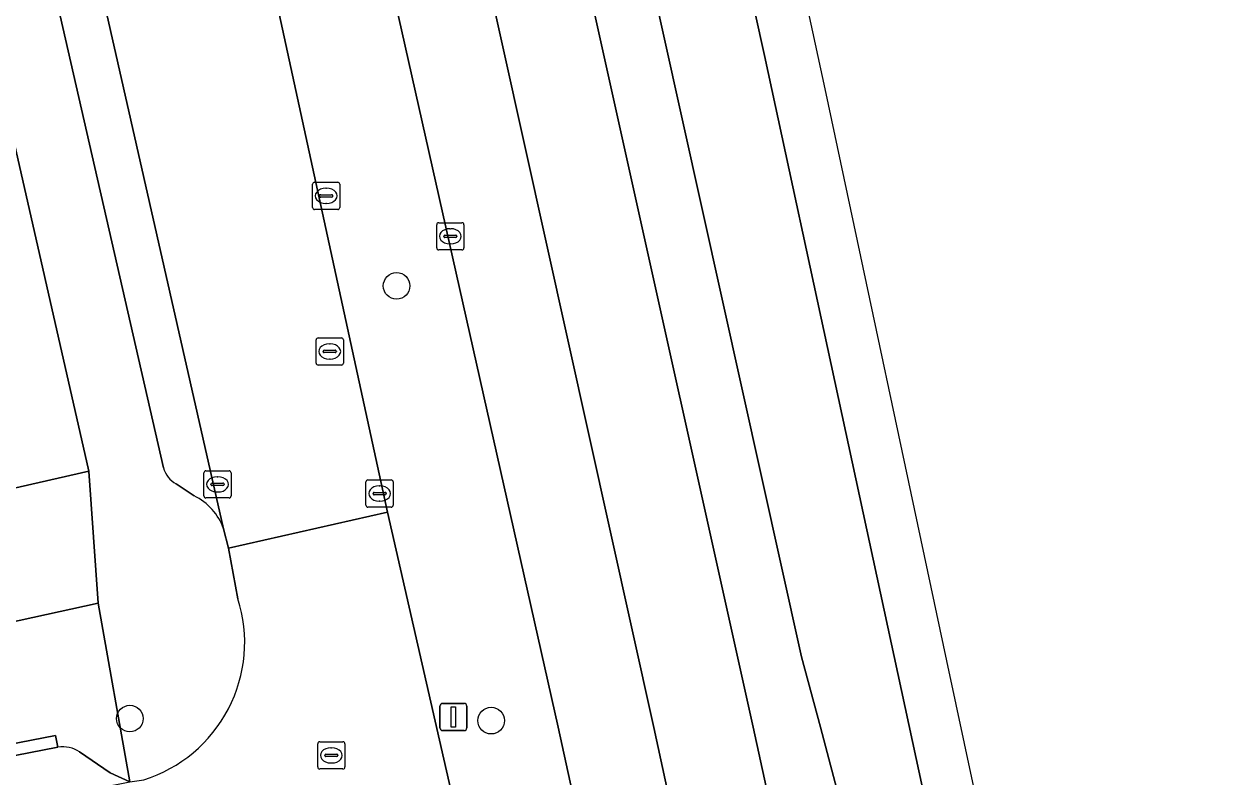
# Model space of a CAD drawing. Extents: x 162172 to 163187, y 382874 to 383685.
# Drawn here: x 163118.22 to 163162.7, y 383498.17 to 383525.83 of the extents above; entities that cross this region are included whole.
import ezdxf

# ---------------------------------------------------------------- set-up
doc = ezdxf.new("R2010")
doc.units = 0
for name, color, linetype in [('IMGEO_Berm_groen', 7, 'Continuous'), ('IMGEO_Boom', 7, 'Continuous'), ('IMGEO_Kolk', 7, 'Continuous'), ('IMGEO_Pand', 7, 'Continuous'), ('IMGEO_Parkeervlak_open', 7, 'Continuous'), ('IMGEO_Rijbaan_lokaal_open', 7, 'Continuous'), ('IMGEO_Rijbaan_regionaal_gesloten', 7, 'Continuous'), ('IMGEO_Rioolput', 7, 'Continuous'), ('IMGEO_Verkeersbordpaal', 7, 'Continuous'), ('IMGEO_Voetpad_open', 7, 'Continuous')]:
    doc.layers.add(name, color=color, linetype=linetype)

msp = doc.modelspace()

# ---------------------------------------------------------------- linework, layer by layer
at = {"layer": 'IMGEO_Berm_groen'}
for points in [[(163122.955, 383599.339), (163123.475, 383596.881), (163145.008, 383500), (163151.898, 383468.351), (163159.218, 383433.611), (163162.264, 383424.944)], [(163155.525, 383473.298), (163149.701, 383491.534), (163147.48, 383500), (163146.778, 383502.581), (163126.371, 383594.591)], [(163158.744, 383397.006), (163155.961, 383413.112), (163155.592, 383415.345), (163151.846, 383434.942), (163147.626, 383455.153), (163137.836, 383500), (163124.479, 383559.488)], [(163125.575, 383535.417), (163126.299, 383532.14), (163131.566, 383507.901), (163135.801, 383489.318), (163137.519, 383481.777), (163142.959, 383457.9), (163150.44, 383421.213), (163154.448, 383398.575), (163156.253, 383387.149), (163158.806, 383368.966), (163159.939, 383357.503)]]:
    msp.add_lwpolyline(points, dxfattribs=at)
at = {"layer": 'IMGEO_Boom'}
for centre in [(163131.903, 383516.21), (163122.103, 383500.31), (163135.377, 383500.236)]:
    msp.add_circle(centre, 0.489, dxfattribs=at)
at = {"layer": 'IMGEO_Kolk'}
for p, q in [((163128.89, 383520.018), (163129.742, 383520.018)), ((163128.815, 383519.092), (163128.815, 383519.944)), ((163129.117, 383519.561), (163129.515, 383519.561)), ((163129.303, 383519.798), (163129.328, 383519.798)), ((163129.816, 383519.944), (163129.816, 383519.092)), ((163129.074, 383519.512), (163129.074, 383519.524)), ((163129.512, 383519.475), (163129.114, 383519.475)), ((163129.326, 383519.238), (163129.301, 383519.238)), ((163129.558, 383519.524), (163129.558, 383519.512)), ((163129.742, 383519.018), (163128.89, 383519.018)), ((163133.376, 383517.607), (163133.376, 383518.459)), ((163133.451, 383518.533), (163134.303, 383518.533)), ((163133.864, 383518.313), (163133.889, 383518.313)), ((163134.377, 383518.459), (163134.377, 383517.607)), ((163133.635, 383518.027), (163133.635, 383518.039)), ((163134.073, 383517.99), (163133.675, 383517.99)), ((163133.678, 383518.076), (163134.076, 383518.076)), ((163134.119, 383518.039), (163134.119, 383518.027)), ((163134.303, 383517.533), (163133.451, 383517.533)), ((163133.887, 383517.753), (163133.862, 383517.753)), ((163124.823, 383508.491), (163124.823, 383509.343)), ((163124.898, 383509.417), (163125.75, 383509.417)), ((163125.824, 383509.343), (163125.824, 383508.491)), ((163125.082, 383508.911), (163125.082, 383508.923)), ((163125.52, 383508.874), (163125.122, 383508.874)), ((163125.125, 383508.96), (163125.523, 383508.96)), ((163125.311, 383509.197), (163125.336, 383509.197)), ((163125.566, 383508.923), (163125.566, 383508.911)), ((163130.777, 383508.154), (163130.777, 383509.006)), ((163130.852, 383509.08), (163131.704, 383509.08)), ((163131.778, 383509.006), (163131.778, 383508.154)), ((163125.334, 383508.637), (163125.309, 383508.637)), ((163131.036, 383508.574), (163131.036, 383508.586)), ((163131.474, 383508.537), (163131.076, 383508.537)), ((163131.079, 383508.623), (163131.477, 383508.623)), ((163131.265, 383508.86), (163131.29, 383508.86)), ((163131.52, 383508.586), (163131.52, 383508.574)), ((163125.75, 383508.417), (163124.898, 383508.417)), ((163131.704, 383508.08), (163130.852, 383508.08)), ((163131.288, 383508.3), (163131.263, 383508.3))]:
    msp.add_line(p, q, dxfattribs=at)
for points in [[(163128.89, 383520.018), (163129.742, 383520.018)], [(163128.815, 383519.092), (163128.815, 383519.944)], [(163129.816, 383519.944), (163129.816, 383519.092)], [(163129.742, 383519.018), (163128.89, 383519.018)], [(163133.376, 383517.607), (163133.376, 383518.459)], [(163133.451, 383518.533), (163134.303, 383518.533)], [(163134.377, 383518.459), (163134.377, 383517.607)], [(163134.303, 383517.533), (163133.451, 383517.533)], [(163124.823, 383508.491), (163124.823, 383509.343)], [(163124.898, 383509.417), (163125.75, 383509.417)], [(163125.824, 383509.343), (163125.824, 383508.491)], [(163130.777, 383508.154), (163130.777, 383509.006)], [(163130.852, 383509.08), (163131.704, 383509.08)], [(163131.778, 383509.006), (163131.778, 383508.154)], [(163125.75, 383508.417), (163124.898, 383508.417)], [(163131.704, 383508.08), (163130.852, 383508.08)]]:
    msp.add_lwpolyline(points, dxfattribs=at)
for centre, radius, start, end in [((163128.892, 383519.942), 0.0765, 91.552, 178.448), ((163128.892, 383519.942), 0.0765, 91.552, 178.448), ((163129.74, 383519.942), 0.0765, 1.552, 88.448), ((163129.74, 383519.942), 0.0765, 1.552, 88.448), ((163129.114, 383519.521), 0.0403, 85.8775, 175.7526), ((163129.519, 383519.523), 0.0386, 1.7309, 96.639), ((163129.111, 383519.511), 0.0366, 178.938, 274.7102), ((163129.515, 383519.518), 0.043, 264.8664, 352.4533), ((163128.892, 383519.094), 0.0765, 181.552, 268.448), ((163128.892, 383519.094), 0.0765, 181.552, 268.448), ((163129.74, 383519.094), 0.0765, 271.552, 358.448), ((163129.74, 383519.094), 0.0765, 271.552, 358.448), ((163133.453, 383518.457), 0.0765, 91.552, 178.448), ((163133.453, 383518.457), 0.0765, 91.552, 178.448), ((163134.301, 383518.457), 0.0765, 1.552, 88.448), ((163134.301, 383518.457), 0.0765, 1.552, 88.448), ((163133.675, 383518.036), 0.0403, 85.8775, 175.7526), ((163133.672, 383518.026), 0.0366, 178.938, 274.7102), ((163134.076, 383518.033), 0.043, 264.8664, 352.4533), ((163134.08, 383518.038), 0.0386, 1.7309, 96.639), ((163133.453, 383517.609), 0.0765, 181.552, 268.448), ((163133.453, 383517.609), 0.0765, 181.552, 268.448), ((163134.301, 383517.609), 0.0765, 271.552, 358.448), ((163134.301, 383517.609), 0.0765, 271.552, 358.448), ((163124.9, 383509.341), 0.0765, 91.552, 178.448), ((163124.9, 383509.341), 0.0765, 91.552, 178.448), ((163125.748, 383509.341), 0.0765, 1.552, 88.448), ((163125.748, 383509.341), 0.0765, 1.552, 88.448), ((163125.122, 383508.92), 0.0403, 85.8775, 175.7526), ((163125.119, 383508.91), 0.0366, 178.938, 274.7102), ((163125.523, 383508.917), 0.043, 264.8664, 352.4533), ((163125.527, 383508.922), 0.0386, 1.7309, 96.639), ((163130.854, 383509.004), 0.0765, 91.552, 178.448), ((163130.854, 383509.004), 0.0765, 91.552, 178.448), ((163131.702, 383509.004), 0.0765, 1.552, 88.448), ((163131.702, 383509.004), 0.0765, 1.552, 88.448), ((163124.9, 383508.493), 0.0765, 181.552, 268.448), ((163124.9, 383508.493), 0.0765, 181.552, 268.448), ((163125.748, 383508.493), 0.0765, 271.552, 358.448), ((163125.748, 383508.493), 0.0765, 271.552, 358.448), ((163131.076, 383508.583), 0.0403, 85.8775, 175.7526), ((163131.073, 383508.573), 0.0366, 178.938, 274.7102), ((163131.477, 383508.58), 0.043, 264.8664, 352.4533), ((163131.481, 383508.585), 0.0386, 1.7309, 96.639), ((163130.854, 383508.156), 0.0765, 181.552, 268.448), ((163130.854, 383508.156), 0.0765, 181.552, 268.448), ((163131.702, 383508.156), 0.0765, 271.552, 358.448), ((163131.702, 383508.156), 0.0765, 271.552, 358.448)]:
    msp.add_arc(centre, radius, start, end, dxfattribs=at)
for centre, major_axis, ratio, start_param, end_param in [((163129.302, 383519.518), (-0.387, 0.002), 0.722429, 4.712389, 7.853982), ((163129.327, 383519.518), (-0.39, 0.002), 0.717154, 1.570796, 4.712389), ((163133.863, 383518.033), (-0.387, 0.002), 0.722429, 4.712389, 7.853982), ((163133.888, 383518.033), (-0.39, 0.002), 0.717154, 1.570796, 4.712389), ((163125.31, 383508.917), (-0.387, 0.002), 0.722429, 4.712389, 7.853982), ((163125.335, 383508.917), (-0.39, 0.002), 0.717154, 1.570796, 4.712389), ((163131.264, 383508.58), (-0.387, 0.002), 0.722429, 4.712389, 7.853982), ((163131.289, 383508.58), (-0.39, 0.002), 0.717154, 1.570796, 4.712389)]:
    msp.add_ellipse(centre, major_axis=major_axis, ratio=ratio, start_param=start_param, end_param=end_param, dxfattribs=at)
at = {"layer": 'IMGEO_Pand'}
msp.add_lwpolyline([(163110.889, 383552.112), (163103.142, 383550.381), (163102.524, 383553.101), (163098.504, 383552.181), (163099.117, 383549.434), (163095.682, 383548.656), (163100.507, 383527.432), (163105.328, 383506.228), (163105.393, 383505.942), (163120.593, 383509.397)], close=True, dxfattribs=at)
at = {"layer": 'IMGEO_Parkeervlak_open'}
for points in [[(163116.973, 383536.924), (163118.728, 383529.733), (163123.34, 383509.527)], [(163125.547, 383507.285), (163118.945, 383536.405)], [(163123.807, 383508.938), (163124.461, 383508.495)], [(163119.463, 383499.26), (163108.338, 383497.087)], [(163108.848, 383495.363), (163122.097, 383497.985), (163121.376, 383498.323), (163120.259, 383499.085)]]:
    msp.add_lwpolyline(points, dxfattribs=at)
msp.add_lwpolyline([(163120.593, 383509.397), (163105.393, 383505.942), (163105.328, 383506.228), (163101.96, 383505.303), (163105.614, 383501.282), (163106.136, 383501.304), (163120.941, 383504.547)], close=True, dxfattribs=at)
for centre, radius, start, end in [((163124.249, 383509.768), 0.941, 194.8663, 241.9533), ((163123.555, 383506.589), 2.11, 19.2526, 64.5647), ((163119.642, 383498.176), 1.099, 55.8299, 99.3718)]:
    msp.add_arc(centre, radius, start, end, dxfattribs=at)
at = {"layer": 'IMGEO_Rijbaan_lokaal_open'}
for points in [[(163118.945, 383536.405), (163125.547, 383507.285), (163125.726, 383506.576), (163131.566, 383507.901), (163126.299, 383532.14), (163125.575, 383535.417)], [(163131.591, 383489.524), (163131.868, 383488.537), (163135.801, 383489.318), (163131.566, 383507.901), (163125.726, 383506.576), (163126.075, 383504.711)]]:
    msp.add_lwpolyline(points, dxfattribs=at)
msp.add_arc((163121.027, 383503.114), 5.295, 287.466, 17.5575, dxfattribs=at)
at = {"layer": 'IMGEO_Rijbaan_regionaal_gesloten'}
for points in [[(163123.475, 383596.881), (163122.955, 383599.339), (163118.759, 383603.243), (163118.747, 383603.254), (163119.314, 383600.72), (163127.1, 383564.262), (163141.356, 383499.978), (163144.681, 383484.603), (163152.68, 383447.832), (163156.544, 383428.142), (163160.049, 383410.249), (163165.082, 383379.772), (163168.404, 383346.811), (163172.136, 383299.035), (163172.296, 383297.079), (163175.391, 383297.043), (163174.508, 383308.812), (163173.255, 383325.512), (163172.523, 383333.207), (163171.925, 383341.259), (163171.643, 383352.068)], [(163163.603, 383360.299), (163163.853, 383358.066), (163163.869, 383357.802), (163164.792, 383348.429), (163165.716, 383336.641), (163167.287, 383316.585), (163167.834, 383308.61), (163168.518, 383297.121), (163172.296, 383297.079), (163172.136, 383299.035), (163168.404, 383346.811), (163165.082, 383379.772), (163160.049, 383410.249), (163156.544, 383428.142), (163152.68, 383447.832), (163144.681, 383484.603), (163141.356, 383499.978), (163127.1, 383564.262), (163119.314, 383600.72), (163118.747, 383603.254)], [(163129.891, 383594.832), (163125.628, 383598.235), (163126.371, 383594.591), (163146.778, 383502.581), (163147.48, 383500), (163149.701, 383491.534), (163155.525, 383473.298)], [(163167.112, 383388.952), (163166.887, 383390.464), (163164.948, 383402.576), (163162.037, 383418.97), (163159.218, 383433.611), (163151.898, 383468.351), (163145.008, 383500), (163123.475, 383596.881)], [(163160.204, 383455.481), (163160.015, 383457.008), (163145.417, 383524.671), (163129.891, 383594.832)], [(163185.581, 383296.635), (163185.267, 383312.873), (163184.603, 383317.203), (163175.25, 383378.176), (163171.191, 383403.178), (163164.567, 383443.985), (163153.755, 383494.754), (163152.119, 383502.432), (163147.642, 383523.455), (163136.295, 383575.927), (163132.69, 383592.598), (163129.891, 383594.832), (163145.417, 383524.671), (163160.015, 383457.008), (163160.204, 383455.481), (163163.811, 383435.168), (163167.555, 383415.107), (163171.269, 383392.283), (163175.617, 383362.41), (163177.819, 383347.728), (163178.501, 383343.182)], [(163121.579, 383572.811), (163124.479, 383559.488), (163137.836, 383500), (163147.626, 383455.153), (163151.846, 383434.942), (163155.592, 383415.345), (163155.961, 383413.112), (163158.744, 383397.006)]]:
    msp.add_lwpolyline(points, dxfattribs=at)
at = {"layer": 'IMGEO_Rioolput'}
for p, q in [((163128.946, 383513.375), (163128.946, 383514.227)), ((163129.021, 383514.301), (163129.873, 383514.301)), ((163129.947, 383514.227), (163129.947, 383513.375)), ((163129.205, 383513.795), (163129.205, 383513.807)), ((163129.643, 383513.758), (163129.245, 383513.758)), ((163129.248, 383513.844), (163129.646, 383513.844)), ((163129.434, 383514.081), (163129.459, 383514.081)), ((163129.689, 383513.807), (163129.689, 383513.795)), ((163129.457, 383513.521), (163129.432, 383513.521)), ((163129.873, 383513.301), (163129.021, 383513.301)), ((163129.004, 383498.533), (163129.004, 383499.385)), ((163129.079, 383499.459), (163129.931, 383499.459)), ((163129.492, 383499.239), (163129.517, 383499.239)), ((163130.005, 383499.385), (163130.005, 383498.533)), ((163129.263, 383498.953), (163129.263, 383498.965)), ((163129.701, 383498.916), (163129.303, 383498.916)), ((163129.306, 383499.002), (163129.704, 383499.002)), ((163129.515, 383498.679), (163129.49, 383498.679)), ((163129.747, 383498.965), (163129.747, 383498.953)), ((163129.931, 383498.459), (163129.079, 383498.459))]:
    msp.add_line(p, q, dxfattribs=at)
for points in [[(163128.946, 383513.375), (163128.946, 383514.227)], [(163129.021, 383514.301), (163129.873, 383514.301)], [(163129.947, 383514.227), (163129.947, 383513.375)], [(163129.873, 383513.301), (163129.021, 383513.301)], [(163129.004, 383498.533), (163129.004, 383499.385)], [(163129.079, 383499.459), (163129.931, 383499.459)], [(163130.005, 383499.385), (163130.005, 383498.533)], [(163129.931, 383498.459), (163129.079, 383498.459)]]:
    msp.add_lwpolyline(points, dxfattribs=at)
for centre, radius, start, end in [((163129.023, 383514.225), 0.0765, 91.552, 178.448), ((163129.023, 383514.225), 0.0765, 91.552, 178.448), ((163129.871, 383514.225), 0.0765, 1.552, 88.448), ((163129.871, 383514.225), 0.0765, 1.552, 88.448), ((163129.245, 383513.804), 0.0403, 85.8775, 175.7526), ((163129.242, 383513.794), 0.0366, 178.938, 274.7102), ((163129.646, 383513.801), 0.043, 264.8664, 352.4533), ((163129.65, 383513.806), 0.0386, 1.7309, 96.639), ((163129.023, 383513.377), 0.0765, 181.552, 268.448), ((163129.023, 383513.377), 0.0765, 181.552, 268.448), ((163129.871, 383513.377), 0.0765, 271.552, 358.448), ((163129.871, 383513.377), 0.0765, 271.552, 358.448), ((163129.081, 383499.383), 0.0765, 91.552, 178.448), ((163129.081, 383499.383), 0.0765, 91.552, 178.448), ((163129.929, 383499.383), 0.0765, 1.552, 88.448), ((163129.929, 383499.383), 0.0765, 1.552, 88.448), ((163129.303, 383498.962), 0.0403, 85.8775, 175.7526), ((163129.3, 383498.952), 0.0366, 178.938, 274.7102), ((163129.704, 383498.959), 0.043, 264.8664, 352.4533), ((163129.708, 383498.964), 0.0386, 1.7309, 96.639), ((163129.081, 383498.535), 0.0765, 181.552, 268.448), ((163129.081, 383498.535), 0.0765, 181.552, 268.448), ((163129.929, 383498.535), 0.0765, 271.552, 358.448), ((163129.929, 383498.535), 0.0765, 271.552, 358.448)]:
    msp.add_arc(centre, radius, start, end, dxfattribs=at)
for centre, major_axis, ratio, start_param, end_param in [((163129.433, 383513.801), (-0.387, 0.002), 0.722429, 4.712389, 7.853982), ((163129.458, 383513.801), (-0.39, 0.002), 0.717154, 1.570796, 4.712389), ((163129.491, 383498.959), (-0.387, 0.002), 0.722429, 4.712389, 7.853982), ((163129.516, 383498.959), (-0.39, 0.002), 0.717154, 1.570796, 4.712389)]:
    msp.add_ellipse(centre, major_axis=major_axis, ratio=ratio, start_param=start_param, end_param=end_param, dxfattribs=at)
at = {"layer": 'IMGEO_Verkeersbordpaal'}
for p, q in [((163133.593, 383500.868), (163134.383, 383500.868)), ((163134.383, 383500.868), (163133.593, 383500.868)), ((163133.493, 383499.968), (163133.493, 383500.768)), ((163133.493, 383500.768), (163133.493, 383499.968)), ((163134.483, 383500.768), (163134.483, 383499.968)), ((163134.483, 383499.968), (163134.483, 383500.768)), ((163134.383, 383499.868), (163133.593, 383499.868)), ((163133.593, 383499.868), (163134.383, 383499.868))]:
    msp.add_line(p, q, dxfattribs=at)
msp.add_lwpolyline([(163133.913, 383500.743), (163134.063, 383500.743), (163134.063, 383499.993), (163133.913, 383499.993), (163133.913, 383500.743)], dxfattribs=at)
for centre, start, end in [((163133.593, 383500.768), 90, 180), ((163133.593, 383500.768), 90, 180), ((163134.383, 383500.768), 0, 90), ((163134.383, 383500.768), 360, 90), ((163133.593, 383499.968), 180, 270), ((163133.593, 383499.968), 180, 270), ((163134.383, 383499.968), 270, 0), ((163134.383, 383499.968), 270, 0)]:
    msp.add_arc(centre, 0.1, start, end, dxfattribs=at)
at = {"layer": 'IMGEO_Voetpad_open'}
for points in [[(163108.969, 383563.276), (163107.911, 383567.706), (163103.572, 383566.691), (163103.767, 383560.164), (163106.209, 383558.811), (163108.252, 383556.979), (163109.859, 383554.677), (163110.889, 383552.112), (163120.593, 383509.397), (163120.941, 383504.547), (163122.097, 383497.985), (163122.616, 383498.063)], [(163123.34, 383509.527), (163118.728, 383529.733), (163116.973, 383536.924)], [(163124.461, 383508.495), (163123.807, 383508.938)], [(163126.075, 383504.711), (163125.726, 383506.576), (163125.547, 383507.285)], [(163120.259, 383499.085), (163121.376, 383498.323), (163122.097, 383497.985), (163120.941, 383504.547), (163106.136, 383501.304), (163105.614, 383501.282), (163098.385, 383495.919), (163098.289, 383495.848), (163096.46, 383493.744), (163088.396, 383485.79), (163088.863, 383485.467), (163078.815, 383476.497), (163073.384, 383470.19), (163072.126, 383468.791), (163075.182, 383465.65)], [(163108.338, 383497.087), (163119.463, 383499.26), (163119.374, 383499.693), (163108.218, 383497.526)], [(163108.218, 383497.526), (163119.374, 383499.693), (163119.463, 383499.26)]]:
    msp.add_lwpolyline(points, dxfattribs=at)
for centre, radius, start, end in [((163124.249, 383509.768), 0.941, 194.8663, 241.9533), ((163123.555, 383506.589), 2.11, 19.2526, 64.5647), ((163121.027, 383503.114), 5.295, 287.466, 17.5575), ((163119.642, 383498.176), 1.099, 55.8299, 99.3718)]:
    msp.add_arc(centre, radius, start, end, dxfattribs=at)

doc.saveas('drawing.dxf')
